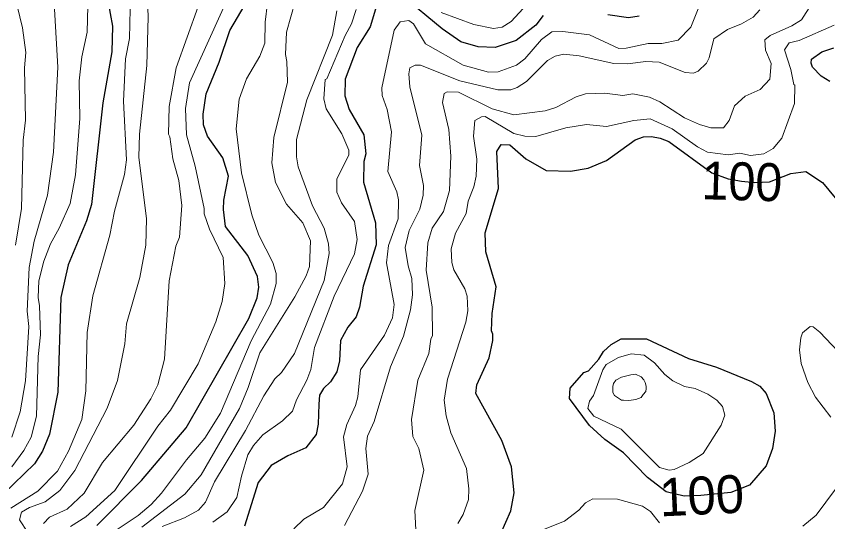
# Model space of a CAD drawing. Extents: x 673.6 to 698.9, y 7012 to 7040.1.
# Drawn here: x 678.962 to 680.672, y 7038.099 to 7039.163 of the extents above; entities that cross this region are included whole.
import ezdxf
from ezdxf.enums import TextEntityAlignment as Align

# ---------------------------------------------------------------- set-up
doc = ezdxf.new("R2010")
doc.units = 0
doc.header["$LTSCALE"] = 0.032
doc.layers.add('1', color=7, linetype='Continuous', lineweight=25)
doc.layers.add('2', color=7, linetype='Continuous', lineweight=13)
doc.layers.add('61', color=7, linetype='Continuous')

msp = doc.modelspace()

# ---------------------------------------------------------------- linework, layer by layer
at = {"layer": '1'}
for points in [[(679.7305, 7039.2161), (679.7077, 7039.1409), (679.6801, 7039.0973), (679.6551, 7039.0307), (679.6543, 7038.9955), (679.6635, 7038.9664), (679.6945, 7038.9132), (679.6987, 7038.8736), (679.6945, 7038.8573), (679.6938, 7038.8135), (679.7187, 7038.7284), (679.7207, 7038.682), (679.6931, 7038.5945), (679.6853, 7038.5505), (679.6782, 7038.5299), (679.6606, 7038.5086), (679.6455, 7038.4806), (679.6435, 7038.4375), (679.6378, 7038.4145), (679.6246, 7038.3932), (679.6095, 7038.379), (679.6011, 7038.3654), (679.6, 7038.3465), (679.5983, 7038.3039), (679.5944, 7038.2822), (679.572, 7038.2542), (679.5343, 7038.2377), (679.499, 7038.2172), (679.4719, 7038.1817), (679.4433, 7038.0892)], [(680.0725, 7039.1647), (680.0569, 7039.1442), (680.0155, 7039.1119), (679.9714, 7039.0974), (679.9354, 7039.0989), (679.8991, 7039.1089), (679.8598, 7039.1363), (679.7742, 7039.2074)], [(679.155, 7039.1952), (679.1653, 7039.1425), (679.1636, 7039.0883), (679.1447, 7038.9811), (679.1208, 7038.767), (679.1104, 7038.732), (679.0719, 7038.6397), (679.0561, 7038.571), (679.0502, 7038.3717), (679.0321, 7038.2829), (679.0176, 7038.2472), (679.0007, 7038.2208), (678.9355, 7038.1575)], [(679.1321, 7038.0905), (679.2264, 7038.1854), (679.3204, 7038.2966), (679.4523, 7038.5266), (679.47, 7038.5703), (679.4733, 7038.5927), (679.4707, 7038.6153), (679.4498, 7038.659), (679.4029, 7038.7202), (679.3987, 7038.756), (679.3996, 7038.776), (679.4092, 7038.8262), (679.3978, 7038.8647), (679.3653, 7038.9105), (679.3567, 7038.9346), (679.3561, 7038.9568), (679.3623, 7038.9996), (679.3899, 7039.0661), (679.412, 7039.133), (679.4515, 7039.2004)], [(680.2742, 7039.1632), (680.2516, 7039.1598), (680.2085, 7039.1663)], [(680.6757, 7039.0255), (680.6577, 7039.0366), (680.6396, 7039.0555), (680.6363, 7039.064), (680.6372, 7039.0725), (680.6588, 7039.0883), (680.6844, 7039.0964)], [(679.9617, 7038.0262), (680.0043, 7038.1219), (680.0109, 7038.1594), (680.0058, 7038.2143), (679.9848, 7038.2695), (679.9304, 7038.3688), (679.9322, 7038.3869), (679.9583, 7038.4441), (679.9665, 7038.4802), (679.9665, 7038.4937), (679.9633, 7038.5004), (679.9648, 7038.5374), (679.973, 7038.5936), (679.9514, 7038.6667), (679.9501, 7038.707), (679.978, 7038.8006), (679.9747, 7038.8786), (679.9839, 7038.8927), (680.0022, 7038.8921), (680.0354, 7038.8629), (680.0783, 7038.838), (680.1296, 7038.8369), (680.1671, 7038.843), (680.2055, 7038.8595), (680.2656, 7038.9025), (680.2832, 7038.9091), (680.3001, 7038.9099), (680.3186, 7038.9065), (680.3367, 7038.899), (680.4276, 7038.8336), (680.462, 7038.8208), (680.4899, 7038.8155), (680.518, 7038.8127), (680.549, 7038.8142), (680.5938, 7038.8321), (680.6256, 7038.8359), (680.6607, 7038.8132), (680.6869, 7038.7805)]]:
    msp.add_lwpolyline(points, dxfattribs=at)
msp.add_lwpolyline([(680.5065, 7038.1754), (680.4675, 7038.1605), (680.404, 7038.1538), (680.3692, 7038.1525), (680.3315, 7038.1617), (680.2922, 7038.1921), (680.2417, 7038.2435), (680.2018, 7038.2717), (680.1701, 7038.3013), (680.1277, 7038.3579), (680.1288, 7038.3798), (680.1575, 7038.4131), (680.1674, 7038.4165), (680.1894, 7038.4411), (680.1989, 7038.457), (680.2156, 7038.4722), (680.2365, 7038.484), (680.2901, 7038.4838), (680.3781, 7038.4426), (680.437, 7038.4242), (680.5113, 7038.3943), (680.5286, 7038.384), (680.5419, 7038.3689), (680.558, 7038.3277), (680.5606, 7038.2896), (680.5555, 7038.2526), (680.5421, 7038.2164)], close=True, dxfattribs=at)
at = {"layer": '2'}
for points in [[(679.148, 7039.9758), (679.1454, 7039.969), (679.1006, 7039.907), (679.0704, 7039.8741), (679.0312, 7039.821), (679.008, 7039.7586), (679.0034, 7039.7374), (678.9976, 7039.561), (678.9985, 7039.4676), (679.0059, 7039.4141), (679.0306, 7039.3127), (679.0387, 7039.2526), (679.0502, 7039.0555), (679.0405, 7038.877), (679.0281, 7038.786), (679.0003, 7038.6897), (678.9894, 7038.6343), (678.9853, 7038.542), (678.9886, 7038.5101), (678.9819, 7038.3956), (678.9703, 7038.3299), (678.9528, 7038.2771)], [(678.9608, 7038.6814), (678.9732, 7038.7582), (678.9772, 7038.9022), (678.982, 7038.9446), (678.9796, 7039.0541), (678.9828, 7039.0866), (678.9756, 7039.1389), (678.964, 7039.1853), (678.927, 7039.2921)], [(679.2272, 7038.0876), (679.3176, 7038.1567), (679.3518, 7038.1972), (679.4323, 7038.3369), (679.4511, 7038.3812), (679.4753, 7038.4542), (679.549, 7038.5722), (679.5729, 7038.6166), (679.5803, 7038.6364), (679.5819, 7038.6902), (679.5662, 7038.7283), (679.5313, 7038.7676), (679.5086, 7038.8128), (679.5006, 7038.8546), (679.5049, 7038.9078), (679.5334, 7039.0243), (679.5326, 7039.0677), (679.5294, 7039.0822), (679.5319, 7039.1297), (679.559, 7039.2271)], [(679.0042, 7038.0496), (678.9693, 7038.1031), (678.9734, 7038.1188), (678.9901, 7038.129), (679.023, 7038.141), (679.0539, 7038.1642), (679.086, 7038.2064), (679.154, 7038.3376), (679.1754, 7038.3959), (679.1908, 7038.4736), (679.1948, 7038.5155), (679.2224, 7038.6132), (679.2351, 7038.6808), (679.2368, 7038.7365), (679.2204, 7038.8664), (679.2219, 7038.9145), (679.2376, 7039.0596), (679.2402, 7039.1617), (679.2384, 7039.2162)], [(679.0769, 7038.0885), (679.1089, 7038.109), (679.1702, 7038.1645), (679.2609, 7038.2997), (679.2875, 7038.3336), (679.3453, 7038.4313), (679.3829, 7038.5193), (679.3963, 7038.5627), (679.402, 7038.6007), (679.398, 7038.6551), (679.3693, 7038.7149), (679.358, 7038.747), (679.3583, 7038.7581), (679.3389, 7038.8476), (679.3208, 7038.9133), (679.3191, 7038.9687), (679.3274, 7039.0232), (679.4125, 7039.2112)], [(679.4916, 7039.1915), (679.4867, 7039.1503), (679.4857, 7039.1064), (679.4752, 7039.0788), (679.4473, 7039.0311), (679.4318, 7038.9887), (679.4259, 7038.9261), (679.4365, 7038.8332), (679.4583, 7038.745), (679.4735, 7038.7022), (679.5029, 7038.6448), (679.5096, 7038.6215), (679.5097, 7038.6005), (679.498, 7038.5571), (679.4575, 7038.4796), (679.3929, 7038.3273), (679.3595, 7038.2747), (679.3209, 7038.2289), (679.2685, 7038.1586), (679.2469, 7038.1353), (679.2189, 7038.1116), (679.1432, 7038.0611)], [(680.4055, 7039.1959), (680.3834, 7039.1399), (680.3568, 7039.1124), (680.3218, 7039.1056), (680.2933, 7039.1055), (680.2472, 7039.0956), (680.2312, 7039.0949), (680.17, 7039.1237), (680.1135, 7039.131), (680.0901, 7039.1301), (680.0689, 7039.1141), (680.0337, 7039.0734), (680.0158, 7039.0603), (679.9777, 7039.0463), (679.9569, 7039.0456), (679.9035, 7039.0599), (679.8245, 7039.1047), (679.7992, 7039.147), (679.7894, 7039.154), (679.7708, 7039.1513), (679.7585, 7039.1338), (679.7323, 7039.0121), (679.7332, 7038.9959), (679.7438, 7038.9667), (679.7528, 7038.9197), (679.7447, 7038.8361), (679.7643, 7038.7932), (679.7676, 7038.7764), (679.7668, 7038.7365), (679.7463, 7038.6804), (679.7422, 7038.644), (679.7586, 7038.5558), (679.7545, 7038.5278), (679.7382, 7038.4916), (679.6875, 7038.4184), (679.6821, 7038.3615), (679.6772, 7038.3437), (679.6588, 7038.3032), (679.6518, 7038.2777), (679.6593, 7038.2145), (679.6492, 7038.1787), (679.6093, 7038.1287), (679.5682, 7038.1042), (679.5471, 7038.0838)], [(680.6376, 7039.1882), (680.6165, 7039.1558), (680.5961, 7039.143), (680.5501, 7039.1228), (680.5393, 7039.1136), (680.5405, 7039.0918), (680.5523, 7039.0638), (680.5494, 7039.0307), (680.529, 7039.0089), (680.4977, 7038.9948), (680.4755, 7038.9744), (680.4636, 7038.9436), (680.452, 7038.9278), (680.4254, 7038.928), (680.4017, 7038.9348), (680.37, 7038.9493), (680.3182, 7038.9831), (680.2964, 7038.9925), (680.2607, 7038.9995), (680.2399, 7038.9963), (680.2023, 7039.0012), (680.1614, 7038.9994), (680.1418, 7038.9934), (680.0992, 7038.9712), (680.0763, 7038.9641), (680.0102, 7038.9552), (679.9648, 7038.9681), (679.8941, 7039.0035), (679.8703, 7039.0037), (679.8637, 7039.0001), (679.8599, 7038.9815), (679.8735, 7038.9247), (679.8777, 7038.8688), (679.8746, 7038.7961), (679.8624, 7038.7521), (679.8385, 7038.7172), (679.8293, 7038.686), (679.8261, 7038.6284), (679.8383, 7038.5508), (679.8391, 7038.4908), (679.8355, 7038.4832), (679.8315, 7038.4532), (679.8081, 7038.3969), (679.7949, 7038.3137), (679.7976, 7038.2783), (679.8105, 7038.2531)], [(679.8573, 7039.1708), (679.9261, 7039.1456), (679.9679, 7039.1376), (679.9859, 7039.14), (680.0051, 7039.1517), (680.0471, 7039.1984)], [(679.2023, 7039.1777), (679.2006, 7039.1163), (679.1925, 7039.0735), (679.1884, 7038.9842), (679.1948, 7038.8606), (679.1902, 7038.8297), (679.1695, 7038.753), (679.1595, 7038.7021), (679.1236, 7038.5745), (679.112, 7038.4969), (679.1086, 7038.3747), (679.1004, 7038.3142), (679.0726, 7038.2471), (679.0496, 7038.2051), (679.0076, 7038.1628), (678.9511, 7038.127)], [(678.9529, 7038.2145), (678.9783, 7038.2486), (678.9937, 7038.2771), (679.005, 7038.3207), (679.0084, 7038.4468), (679.0134, 7038.4925), (679.0116, 7038.5532), (679.0084, 7038.5707), (679.0102, 7038.6058), (679.0204, 7038.6472), (679.0345, 7038.6837), (679.0527, 7038.7168), (679.0756, 7038.7691), (679.0872, 7038.8295), (679.0962, 7038.9479), (679.0947, 7039.0269), (679.1006, 7039.0775), (679.1119, 7039.1294), (679.1135, 7039.1843)], [(679.3452, 7039.1836), (679.2994, 7039.0546), (679.2845, 7038.9732), (679.2829, 7038.9151), (679.2861, 7038.9091), (679.2919, 7038.8628), (679.305, 7038.8171), (679.3108, 7038.7649), (679.3059, 7038.6978), (679.2984, 7038.6787), (679.2845, 7038.6058), (679.2746, 7038.4408), (679.2607, 7038.3869), (679.246, 7038.3573), (679.2099, 7038.3021), (679.1439, 7038.2238), (679.1054, 7038.1592), (679.0695, 7038.1253), (679.0327, 7038.1083), (679.0199, 7038.0952)], [(679.3765, 7038.0981), (679.4063, 7038.1197), (679.4273, 7038.1497), (679.4366, 7038.195), (679.4502, 7038.2395), (679.4618, 7038.2596), (679.4819, 7038.2816), (679.5234, 7038.3109), (679.5439, 7038.3314), (679.5525, 7038.3557), (679.5747, 7038.3968), (679.583, 7038.4191), (679.5906, 7038.4656), (679.6319, 7038.5735), (679.6748, 7038.6626), (679.6805, 7038.6931), (679.6748, 7038.7306), (679.6472, 7038.7704), (679.6373, 7038.7929), (679.6379, 7038.8209), (679.6632, 7038.8709), (679.6631, 7038.8814), (679.6479, 7038.9154), (679.615, 7038.968), (679.61, 7038.9893), (679.6133, 7039.0297), (679.6166, 7039.0315), (679.655, 7039.1225), (679.6687, 7039.1469), (679.678, 7039.1771)], [(679.6378, 7039.1747), (679.6283, 7039.1229), (679.5743, 7038.9874), (679.5524, 7038.9037), (679.5524, 7038.8673), (679.5562, 7038.8462), (679.5864, 7038.7639), (679.6107, 7038.7168), (679.6197, 7038.684), (679.6214, 7038.6635), (679.6106, 7038.6064), (679.5487, 7038.4533), (679.5213, 7038.4131)], [(680.004, 7039.0078), (680.0177, 7039.0128), (680.0372, 7039.0259), (680.0813, 7039.0699), (680.0971, 7039.0792), (680.1158, 7039.0833), (680.1479, 7039.0795), (680.221, 7039.0637), (680.2496, 7039.0628), (680.2886, 7039.0677), (680.3163, 7039.0661), (680.3715, 7039.0445), (680.3886, 7039.043), (680.3985, 7039.0471), (680.4159, 7039.0645), (680.4218, 7039.0758), (680.4319, 7039.1154), (680.4603, 7039.1354), (680.4901, 7039.1471), (680.5143, 7039.1611), (680.5285, 7039.1765)], [(679.9261, 7038.8036), (679.931, 7038.8262), (679.9327, 7038.8619), (679.9254, 7038.9103), (679.9282, 7038.9436), (679.9425, 7038.9514), (679.95, 7038.9518), (680.0102, 7038.916), (680.0336, 7038.9108), (680.0565, 7038.91), (680.1198, 7038.9281), (680.1634, 7038.9353), (680.2056, 7038.9306), (680.2633, 7038.9435), (680.2972, 7038.9469), (680.3436, 7038.926), (680.3974, 7038.8884), (680.4185, 7038.8771), (680.4615, 7038.8714), (680.4863, 7038.8745), (680.5086, 7038.8698), (680.5367, 7038.8734), (680.5567, 7038.8847), (680.5745, 7038.9067), (680.6016, 7038.9795), (680.6025, 7039.0181), (680.6, 7039.0196), (680.5941, 7039.0512), (680.5805, 7039.0925), (680.5901, 7039.1074), (680.6111, 7039.1123), (680.6851, 7039.1443)], [(679.6536, 7038.0906), (679.692, 7038.163), (679.7035, 7038.1992), (679.6986, 7038.2526), (679.7025, 7038.279), (679.7159, 7038.3095), (679.7508, 7038.4248), (679.7782, 7038.4897), (679.7925, 7038.545), (679.7972, 7038.5764), (679.7956, 7038.6112), (679.7878, 7038.6379), (679.7817, 7038.676), (679.79, 7038.7122), (679.8122, 7038.757), (679.8195, 7038.7866), (679.8203, 7038.8068), (679.812, 7038.8489), (679.8169, 7038.9124), (679.7915, 7039.0147), (679.789, 7039.0415), (679.7912, 7039.0547)], [(679.7912, 7039.0547), (679.8026, 7039.0603), (679.8136, 7039.0599), (679.8965, 7039.0272), (679.9764, 7039.0078), (680.004, 7039.0078)], [(679.8795, 7038.6449), (679.8786, 7038.6737), (679.8874, 7038.7063), (679.91, 7038.7478), (679.9143, 7038.7739), (679.9261, 7038.8036)], [(679.8927, 7038.095), (679.9034, 7038.114), (679.9148, 7038.1457), (679.9155, 7038.1679), (679.9106, 7038.2106), (679.8779, 7038.2859), (679.8678, 7038.3214), (679.8639, 7038.3549), (679.8706, 7038.3988), (679.9096, 7038.5189), (679.9132, 7038.543), (679.912, 7038.5734), (679.9072, 7038.5893), (679.884, 7038.6293), (679.8795, 7038.6449)], [(680.719, 7038.4304), (680.6548, 7038.4977), (680.6408, 7038.5089), (680.6345, 7038.5096), (680.6185, 7038.4962), (680.6147, 7038.486), (680.6124, 7038.461), (680.6158, 7038.4322), (680.6296, 7038.3919), (680.6459, 7038.3608), (680.6783, 7038.3189)], [(679.5213, 7038.4131), (679.5067, 7038.3999), (679.4835, 7038.3638), (679.4449, 7038.2911), (679.38, 7038.183), (679.3611, 7038.1403)], [(679.8105, 7038.2531), (679.8211, 7038.2073), (679.8022, 7038.1223), (679.8047, 7038.0683), (679.7988, 7038.046), (679.7831, 7038.0146)], [(680.6877, 7038.1673), (680.6475, 7038.1126), (680.6194, 7038.0895)], [(680.317, 7038.0966), (680.2984, 7038.1201), (680.2813, 7038.1312), (680.2285, 7038.146), (680.1769, 7038.1473), (680.1615, 7038.1385), (680.1476, 7038.123), (680.1169, 7038.0998), (680.0728, 7038.0827)], [(679.3611, 7038.1403), (679.3459, 7038.1229), (679.3167, 7038.1068), (679.27, 7038.089)]]:
    msp.add_lwpolyline(points, dxfattribs=at)
for points in [[(680.3926, 7038.3791), (680.3699, 7038.3838), (680.3455, 7038.3957), (680.3287, 7038.409), (680.307, 7038.433), (680.2851, 7038.4493), (680.2578, 7038.4522), (680.2308, 7038.4447), (680.2052, 7038.4295), (680.1979, 7038.4185), (680.1782, 7038.3646), (680.1695, 7038.3525), (680.1664, 7038.3369), (680.1787, 7038.321), (680.2363, 7038.2934), (680.3174, 7038.2132), (680.3376, 7038.2074), (680.3481, 7038.2084), (680.38, 7038.2237), (680.4093, 7038.2426), (680.4473, 7038.302), (680.4546, 7038.3228), (680.4501, 7038.3412), (680.4382, 7038.3544), (680.4191, 7038.3672)], [(680.2569, 7038.4083), (680.237, 7038.4031), (680.2255, 7038.3968), (680.2203, 7038.3895), (680.2192, 7038.3832), (680.2192, 7038.3748), (680.2192, 7038.3706), (680.2224, 7038.3643), (680.2286, 7038.3601), (680.237, 7038.3549), (680.2412, 7038.3549), (680.2527, 7038.3538), (680.2674, 7038.3559), (680.2789, 7038.3601), (680.2831, 7038.3664), (680.2884, 7038.3727), (680.2894, 7038.379), (680.2894, 7038.3842), (680.2873, 7038.3916), (680.2842, 7038.3978), (680.2789, 7038.4041), (680.2664, 7038.4094)]]:
    msp.add_lwpolyline(points, close=True, dxfattribs=at)

# ---------------------------------------------------------------- texts
at = {"layer": '61', "width": 0.95}
msp.add_text('100', height=0.08, rotation=358.328, dxfattribs=at).set_placement((680.4898, 7038.7755), align=Align.CENTER)
at = {"layer": '61'}
msp.add_text('100', height=0.08, rotation=2.684, dxfattribs=at).set_placement((680.4077, 7038.114), align=Align.CENTER)

doc.saveas('drawing.dxf')
